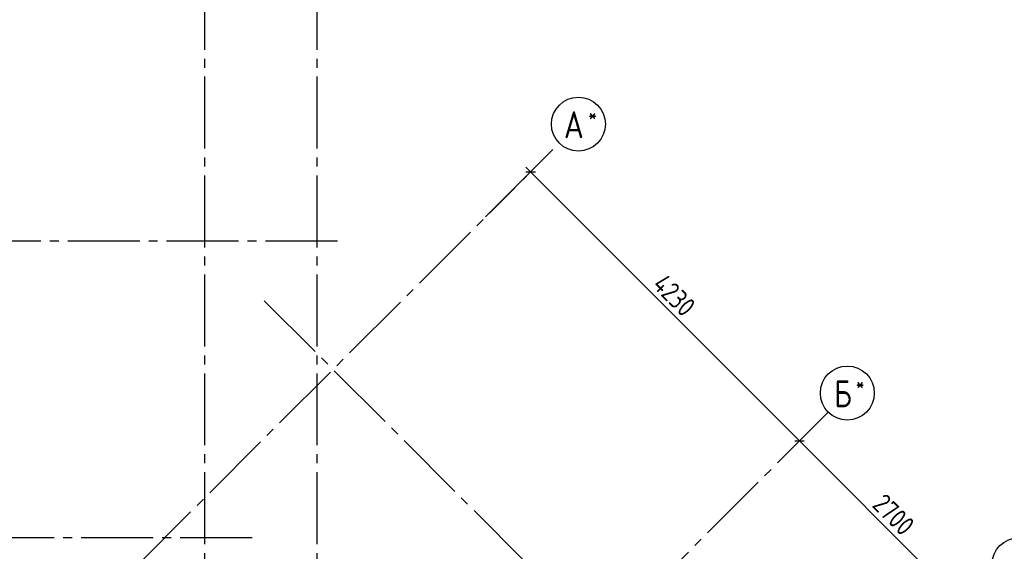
# Model space of a CAD drawing. Header units: millimetres. Extents: x 40580 to 1168286, y -220995 to 81020.
# Tile 376 of 419: x 977574 to 988526, y -109970 to -104058. Entities that reach past the tile are written whole.
import ezdxf

# ---------------------------------------------------------------- set-up
doc = ezdxf.new("R2010")
doc.units = ezdxf.units.MM
doc.linetypes.add('______5', pattern=[1100, 800, -100, 100, -100])
doc.linetypes.add('CENTER', pattern=[2, 1.25, -0.25, 0.25, -0.25])
doc.layers.add('Standard', color=7, linetype='Continuous', lineweight=25)
doc.layers.add('ОСИ', color=7, linetype='CENTER', lineweight=15)
doc.styles.add('GOST 2.304-81', font='txt')
doc.styles.add('ISOCPEUR', font='isocpeur.ttf')

msp = doc.modelspace()

# ---------------------------------------------------------------- linework, layer by layer
at = {"layer": 'Standard', "color": 251, "linetype": 'Continuous', "lineweight": -3, "true_color": 0x656565, "transparency": 33554687}
for p, q in [((983464.6, -105543.1), (982756.5, -106251.3)), ((983257.3, -105750.4), (983420.3, -105587.4)), ((983257.3, -105750.4), (983345.7, -105662)), ((983257.3, -105750.4), (983168.9, -105838.8)), ((986248.3, -108741.5), (986160, -108829.9)), ((986248.3, -108741.5), (986336.7, -108653.1))]:
    msp.add_line(p, q, dxfattribs=at)
at = {"layer": 'Standard', "color": 7, "linetype": 'Continuous', "lineweight": -3, "transparency": 33554687}
for p, q in [((983257.3, -105750.4), (983204.3, -105697.4)), ((983257.3, -105750.4), (986248.3, -108741.5)), ((986248.3, -108741.5), (988157.5, -110650.7))]:
    msp.add_line(p, q, dxfattribs=at)
at = {"layer": 'Standard', "color": 7, "linetype": 'Continuous', "lineweight": 25, "transparency": 33554687}
for p, q in [((983204.3, -105750.4), (983310.3, -105750.4)), ((986195.3, -108741.5), (986301.4, -108741.5))]:
    msp.add_line(p, q, dxfattribs=at)
at = {"layer": 'Standard', "color": 251, "linetype": 'Continuous', "lineweight": -3, "true_color": 0x656565, "transparency": 33554687}
msp.add_lwpolyline([(986248.3, -108741.5), (986260.4, -108729.5), (986260.4, -108729.5), (986411.4, -108578.5)], dxfattribs=at)
at = {"layer": 'ОСИ', "color": 8, "linetype": '______5', "lineweight": -3, "transparency": 33554687}
for p, q in [((979628.7, -88191.1), (979628.7, -121631.1)), ((980878.7, -88191.1), (980878.7, -121631.1)), ((974243.2, -114764.6), (983576.8, -105430.9)), ((981108.7, -106521.1), (971678.1, -106521.1)), ((980294.3, -107183.3), (987885.7, -114774.7)), ((978223.9, -116766), (986567.9, -108422)), ((980158.7, -109821.1), (971678.1, -109821.1))]:
    msp.add_line(p, q, dxfattribs=at)
at = {"layer": 'ОСИ', "color": 7, "linetype": 'Continuous', "lineweight": -3, "transparency": 33554687}
for centre in [(983788.9, -105218.8), (986780, -108209.8), (988689.2, -110119)]:
    msp.add_circle(centre, 300, dxfattribs=at)

# ---------------------------------------------------------------- texts
at = {"layer": 'Standard', "color": 7, "linetype": 'Continuous', "lineweight": 25, "transparency": 33554687, "char_height": 220, "attachment_point": 7, "rotation": 315, "style": 'GOST 2.304-81'}
for s, insert, width in [('4230', (984600.2, -107022.6), 657.054), ('2700', (987044.8, -109467.2), 672.63)]:
    msp.add_mtext(s, dxfattribs=dict(at, insert=insert, width=width))
at = {"layer": 'ОСИ', "color": 7, "linetype": 'Continuous', "lineweight": 25, "transparency": 33554687, "attachment_point": 7, "style": 'ISOCPEUR'}
for s, insert, char_height, width in [('\\W0.80;*', (983897.4, -105201.3), 180, 215.909), ('\\W0.82;А', (983627.4, -105376.3), 300, 392.64), ('\\W0.80;Б', (986633.5, -108367.3), 300, 359.83), ('\\W0.80;*', (986873.5, -108192.3), 180, 215.9)]:
    msp.add_mtext(s, dxfattribs=dict(at, insert=insert, char_height=char_height, width=width))

doc.saveas('drawing.dxf')
